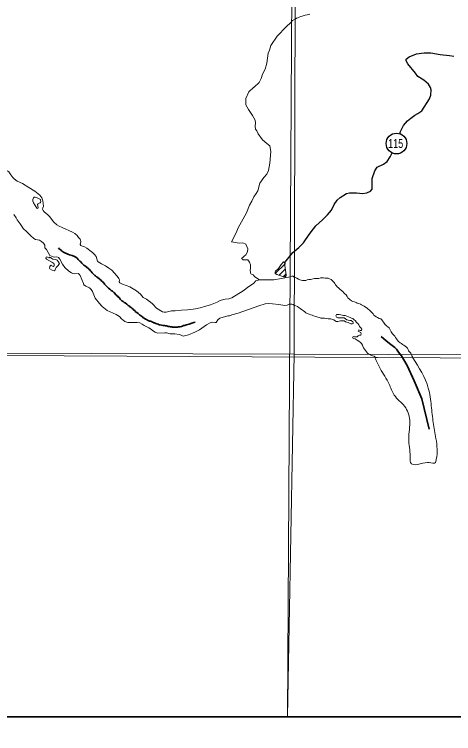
# Model space of a CAD drawing. Extents: x -1643653 to 4543381, y 1624270 to 13878484.
# Drawn here: x 605379 to 608778, y 8895895 to 8901466 of the extents above; entities that cross this region are included whole.
import ezdxf
from ezdxf.enums import TextEntityAlignment as Align

# ---------------------------------------------------------------- set-up
doc = ezdxf.new("R2010")
doc.units = 0
doc.header["$LTSCALE"] = 160
doc.linetypes.add('LONG_DASH_SHORT_DASH', pattern=[9.9, 6, -1.2, 1.5, -1.2])
doc.layers.add('6', color=7, linetype='Continuous', lineweight=13)
doc.layers.add('60', color=7, linetype='Continuous', lineweight=13)

msp = doc.modelspace()

# ---------------------------------------------------------------- linework, layer by layer
at = {"layer": '6'}
for p, q in [((607398.2, 8899458.9), (607473.3, 8899534)), ((607427.1, 8899445.4), (607476, 8899494.2)), ((607458.9, 8899434.7), (607481.1, 8899456.9)), ((608462.4, 8898805.8), (608169.4, 8898807.8))]:
    msp.add_line(p, q, dxfattribs=at)
at = {"layer": '6', "lineweight": 35}
msp.add_lwpolyline([(574695.3, 8924769.6), (626625.7, 8924769.6), (626625.7, 8896026.7), (574695.3, 8896026.7)], close=True, dxfattribs=at)
at = {"layer": '6'}
for points in [[(607657.7, 8924743.3), (607574.2, 8909874.9), (607492.3, 8896026.7)], [(607665.2, 8901467.8), (607655, 8901464.8), (607643.8, 8901463.9), (607630.5, 8901460.9), (607620.4, 8901458.9), (607606.1, 8901452.9), (607594.9, 8901449.9), (607582.6, 8901443.9), (607572.4, 8901439.9), (607561.2, 8901436.9), (607551, 8901428.8), (607530.6, 8901418.8), (607518.6, 8901403.9)], [(607518.6, 8901403.9), (607482.1, 8901370.7), (607412.3, 8901297.6), (607362.4, 8901224.5), (607352.5, 8901188), (607342.5, 8901164.7), (607332.5, 8901088.4), (607319.2, 8901041.9), (607299.3, 8901002), (607289.3, 8900968.8), (607272.7, 8900938.9), (607233.9, 8900903.3)], [(607232.8, 8900902.4), (607193, 8900865.8), (607169.7, 8900816), (607169.7, 8900766.2), (607189.6, 8900729.7), (607222.9, 8900683.2), (607242.8, 8900646.7), (607246.1, 8900623.4), (607242.8, 8900600.2), (607246.1, 8900576.9), (607256.1, 8900563.6), (607266.1, 8900540.4), (607299.3, 8900493.9), (607332.5, 8900467.3), (607355.8, 8900447.4), (607362.4, 8900404.2), (607355.8, 8900314.6), (607345.8, 8900258.1), (607332.5, 8900228.2), (607309.3, 8900201.6), (607279.4, 8900158.5), (607262.7, 8900098.7), (607249.5, 8900078.8), (607232.8, 8900052.2), (607216.2, 8900019), (607199.6, 8899989.1), (607176.3, 8899929.3), (607109.9, 8899813.1), (607099.9, 8899786.5), (607080, 8899743.3), (607060, 8899703.5), (607103.2, 8899696.8), (607119.8, 8899693.5), (607146.4, 8899696.8), (607169.7, 8899686.9), (607186.3, 8899650.3), (607183, 8899627.1), (607169.7, 8899603.8), (607156.4, 8899593.9), (607146.4, 8899583.9), (607136.5, 8899577.3), (607149.8, 8899564), (607186.3, 8899564), (607199.6, 8899547.4), (607206.2, 8899527.4), (607206.2, 8899507.5), (607206.2, 8899497.6), (607202.9, 8899484.3), (607206.2, 8899467.7), (607209.6, 8899457.7), (607226.2, 8899447.8), (607239.5, 8899434.5), (607276, 8899411.2)], [(605318.4, 8900257.2), (605328.1, 8900253.2), (605335.8, 8900246.2), (605350.9, 8900222.8), (605366.1, 8900202.7), (605377.3, 8900192.3), (605399.9, 8900175.6), (605442.3, 8900156.2), (605489.3, 8900126.6)], [(605489.3, 8900126.6), (605536.4, 8900097), (605576.3, 8900065.9), (605584, 8900055.8)], [(605584, 8900055.8), (605591.8, 8900045.6), (605599.5, 8900021.8), (605601.3, 8900001.9)], [(605601.3, 8900001.9), (605603.1, 8899982.1), (605597.9, 8899967.5), (605596.6, 8899957), (605600.2, 8899946.1), (605609.6, 8899935.7), (605637, 8899914.4), (605637, 8899914.4), (605649.8, 8899902), (605684.5, 8899857.5), (605707.9, 8899837.1), (605725.2, 8899825.1), (605748.8, 8899814.5)], [(605438.8, 8899820.5), (605424.5, 8899844.7), (605400.3, 8899874.5), (605391.9, 8899891.1), (605374.3, 8899916.5)], [(605651.9, 8899599.2), (605627.2, 8899644.2), (605614.9, 8899659.3), (605613, 8899680), (605604.8, 8899694.2), (605588.8, 8899707.8), (605573.8, 8899716.3), (605540.9, 8899723.1), (605528.7, 8899729.8), (605504.9, 8899751.3), (605476.1, 8899781.6), (605446.9, 8899806.9), (605438.8, 8899820.5)], [(605748.8, 8899814.5), (605828.9, 8899778.6), (605845.6, 8899768.4), (605864.6, 8899753.2), (605875.9, 8899739.1)], [(605875.9, 8899739.1), (605887.1, 8899725), (605890.8, 8899718.1), (605893.6, 8899706.3), (605887.9, 8899684.9), (605892.5, 8899676.5), (605897.1, 8899672.9), (605922.3, 8899665.2), (605940.2, 8899656.1), (605972.7, 8899630.7), (605982.6, 8899621.7)], [(605982.6, 8899621.7), (605997.9, 8899607.7), (606011.1, 8899590.2), (606021.8, 8899555.1), (606026.3, 8899548.7), (606053.9, 8899535.2), (606082.6, 8899518.2)], [(605800.4, 8899478.3), (605768.7, 8899506.2), (605752.1, 8899530.8), (605730.5, 8899570.1), (605719.2, 8899583.9), (605706, 8899587.4), (605690.9, 8899586.3), (605677.8, 8899587.4), (605651.9, 8899599.2)], [(606082.6, 8899518.2), (606110.4, 8899501.7), (606133.8, 8899485.1), (606175, 8899438.1), (606188.2, 8899420.1), (606191.5, 8899410.3), (606189.5, 8899394.8), (606194.9, 8899386.7), (606215.6, 8899376.8), (606270.9, 8899356.2), (606324.1, 8899326.3), (606339, 8899313.3)], [(605886.8, 8899444.2), (605880.5, 8899454.1), (605875.6, 8899458), (605871.8, 8899459), (605843.6, 8899457.8), (605831.8, 8899459.6), (605821.4, 8899464.6), (605800.4, 8899478.3)], [(606167, 8899141.3), (606097.8, 8899173.8), (606057.4, 8899203.2), (606036.3, 8899225.7), (606003.4, 8899268.5), (605982, 8899319.3), (605972.7, 8899335.8), (605960.9, 8899348.2), (605932.8, 8899360.8), (605920.3, 8899368.7), (605916, 8899369.4), (605914.2, 8899381.2), (605886.8, 8899444.2)], [(606996.3, 8899256.7), (607009.1, 8899260.5), (607037.2, 8899263), (607061.2, 8899271.7), (607150.5, 8899324.7), (607193.7, 8899358.8), (607228.5, 8899383), (607248.7, 8899401.6), (607276, 8899411.2), (607305.9, 8899411.2), (607385.7, 8899411.2), (607445.5, 8899421.2), (607512.3, 8899432.5)], [(607512.3, 8899432.5), (607525.9, 8899438.3), (607537.1, 8899438.2), (607545.2, 8899432.1), (607555.3, 8899427.9), (607565.5, 8899422.8), (607577.6, 8899416.6), (607586.8, 8899411.4), (607597.9, 8899407.3), (607609.1, 8899406.2), (607621.3, 8899405.1), (607633.5, 8899406), (607643.7, 8899410), (607658, 8899413), (607671.2, 8899413.9), (607701.8, 8899420.9), (607713, 8899420.8), (607723.1, 8899420.7), (607734.3, 8899420.7), (607747.6, 8899424.6), (607757.7, 8899424.6), (607770, 8899424.5), (607783.2, 8899424.4), (607795.4, 8899424.3), (607806.6, 8899422.2), (607817.7, 8899418.1), (607830.9, 8899411.9), (607838, 8899404.7), (607846.1, 8899397.5), (607853.1, 8899390.3)], [(607853.1, 8899390.3), (607858.2, 8899381.2), (607863.2, 8899371.9), (607871.3, 8899363.7), (607878.3, 8899355.6), (607887.4, 8899347.3), (607899.6, 8899336.1), (607919.8, 8899319.6), (607927.8, 8899309.4), (607937, 8899302.2), (607946, 8899293), (607954.1, 8899280.7), (607959.1, 8899271.5), (607975.3, 8899258.1), (607987.4, 8899247.9), (607998.6, 8899242.7), (608011.8, 8899238.6), (608023, 8899235.4), (608033.1, 8899230.3), (608045.3, 8899226.1), (608056.4, 8899222), (608065.6, 8899217.8), (608075.7, 8899212.7), (608085.8, 8899205.5), (608097, 8899199.3), (608108.1, 8899190.1), (608116.2, 8899182.9), (608124.3, 8899176.7), (608135.4, 8899166.4), (608142.5, 8899159.3), (608154.6, 8899148), (608160.6, 8899137.8), (608178.8, 8899123.4), (608189, 8899119.2), (608202.2, 8899112), (608214.3, 8899108.9), (608222.4, 8899101.7), (608228.5, 8899092.5), (608236.5, 8899081.2), (608246.6, 8899067.9), (608252.7, 8899058.7), (608260.8, 8899052.6), (608269.9, 8899046.4), (608279, 8899038.2), (608291, 8899018.7), (608295, 8899007.5), (608306.1, 8898992.2), (608314.2, 8898985), (608322.3, 8898973.7), (608329.3, 8898963.5), (608335.3, 8898953.3), (608342.4, 8898945.1), (608352.5, 8898933.8), (608365.7, 8898923.5), (608374.8, 8898918.4), (608383.9, 8898910.2), (608393, 8898903), (608403.1, 8898895.8), (608414.2, 8898889.6), (608421.3, 8898880.4), (608427.3, 8898870.2), (608430.3, 8898859.9), (608439.4, 8898850.7), (608447.5, 8898843.5), (608451.5, 8898832.3)], [(606339, 8899313.3), (606353.8, 8899300.2), (606375.8, 8899273.6), (606401.3, 8899259.5), (606425.6, 8899243.5), (606430.3, 8899239.2)], [(606430.3, 8899239.2), (606451.1, 8899220.5), (606477.9, 8899191.6), (606526.1, 8899162.9), (606538.8, 8899160.4), (606552.3, 8899160.9), (606564.8, 8899163.4)], [(606850.9, 8899202.7), (606897.3, 8899217.3), (606921.3, 8899228.2), (606948.9, 8899237.7), (606970.8, 8899249.3), (606996.3, 8899256.7)], [(607510.3, 8899223.4), (607489.5, 8899213.8), (607472.3, 8899210.6), (607425.7, 8899218.6), (607376, 8899224.9), (607343.2, 8899226.9), (607318.7, 8899223.8), (607269.6, 8899209.6), (607112, 8899153.1), (607061.6, 8899139.4), (607044.9, 8899132.1), (607038.2, 8899131.2)], [(606564.8, 8899163.4), (606594.8, 8899169.2), (606624, 8899170.2), (606673, 8899176.3), (606719.7, 8899178.1), (606743.5, 8899180.8)], [(606743.5, 8899180.8), (606780.2, 8899185.1), (606817.4, 8899192.1), (606850.9, 8899202.7)], [(607965.2, 8899123.7), (607951, 8899129.9), (607937.8, 8899133.1), (607926.6, 8899133.2), (607916.5, 8899137.3), (607906.3, 8899140.4), (607892.1, 8899140.5), (607872.8, 8899140.6), (607866.6, 8899132.5), (607870.6, 8899122.3), (607882.8, 8899117.1), (607894, 8899117.1), (607904.2, 8899117), (607917.4, 8899116.9), (607930.6, 8899115.8), (607940.7, 8899107.6), (607950.8, 8899101.4), (607963, 8899097.3), (607974.2, 8899096.2), (607984.4, 8899096.1), (607999.6, 8899085.8), (608003.5, 8899073.6), (607993.3, 8899070.6), (607983.2, 8899070.6), (607973, 8899074.8), (607961.9, 8899078.9), (607952.7, 8899083.1), (607941.6, 8899084.2), (607930.4, 8899092.4), (607917.2, 8899093.5), (607903, 8899092.6), (607892.8, 8899089.6), (607881.6, 8899088.6), (607870.4, 8899088.7), (607861.3, 8899093.8), (607850.1, 8899100), (607840, 8899104.2), (607826.8, 8899108.3), (607816.6, 8899108.4), (607806.4, 8899108.4), (607793.2, 8899109.6), (607778, 8899112.7), (607763.7, 8899113.8), (607751.5, 8899113.9), (607741.4, 8899118), (607727.2, 8899122.2), (607712, 8899125.3), (607693.7, 8899131.6), (607684.6, 8899136.7), (607674.4, 8899139.9), (607661.2, 8899144), (607646, 8899150.2), (607634.8, 8899155.4), (607625.7, 8899163.6), (607617.7, 8899170.8), (607600.4, 8899180.1), (607591.3, 8899188.3), (607583.2, 8899194.4), (607569.1, 8899203.7), (607557.9, 8899208.9), (607547.8, 8899212), (607536.6, 8899218.2), (607525.4, 8899222.3), (607515.3, 8899222.4), (607510.3, 8899223.4)], [(606368.4, 8899065.7), (606348.9, 8899077), (606329, 8899080.2), (606255.6, 8899080.9), (606233.8, 8899088.8), (606207, 8899108.8), (606191.6, 8899125.1), (606167, 8899141.3)], [(607038.2, 8899131.2), (607030.1, 8899130.2), (606968.5, 8899113.9), (606953.5, 8899101.6), (606940.8, 8899080.5), (606936.9, 8899079.8)], [(608076.6, 8898895.8), (608072.6, 8898905), (608064.5, 8898918.3), (608056.4, 8898925.5), (608045.3, 8898934.7), (608031.1, 8898943), (608015.9, 8898952.2), (608006.8, 8898956.4), (607996.7, 8898961.5), (607999.8, 8898971.7), (608011, 8898968.6), (608022.1, 8898968.5), (608032.3, 8898969.5), (608040.5, 8898976.5), (608048.7, 8898982.6), (608060.9, 8898981.5), (608064, 8898992.7), (608059, 8899001.9), (608048.8, 8899007.1), (608039.7, 8899013.2), (608043.9, 8899022.4), (608054, 8899017.2), (608066.2, 8899017.1), (608067.3, 8899029.3), (608059.2, 8899038.6), (608051.2, 8899049.8), (608044.1, 8899061.1), (608036.1, 8899072.3), (608027, 8899080.5), (608017.9, 8899092.8), (608005.8, 8899102.1), (607997.7, 8899110.3), (607987.5, 8899113.4), (607977.4, 8899119.6), (607965.2, 8899123.7)], [(606669.7, 8898980.5), (606654.6, 8898985.8), (606620, 8898992.5), (606583.1, 8898992.2), (606556.5, 8898999.1), (606542.7, 8899000.4), (606485.3, 8898997.2), (606468.8, 8899003.8), (606455.3, 8899011.8), (606432, 8899031.1), (606419.7, 8899039.2), (606382.7, 8899057.4), (606368.4, 8899065.7)], [(606936.9, 8899079.8), (606931.9, 8899079.1), (606913.4, 8899083.4), (606894.4, 8899077.1), (606866.6, 8899063), (606810.7, 8899023.7), (606776, 8899005.8), (606726.3, 8898985.3), (606684.8, 8898975.2), (606669.7, 8898980.5)], [(574695.3, 8898953.2), (596544.3, 8898870.4), (626625.7, 8898710.8)], [(608169.4, 8898807.8), (608170.6, 8898811.7), (608162.5, 8898818.9), (608151.3, 8898821), (608142.2, 8898825.1), (608132.1, 8898829.2), (608120.9, 8898833.4), (608110.8, 8898841.6), (608104.8, 8898852.9), (608096.7, 8898862.1), (608087.6, 8898873.3), (608081.6, 8898882.6), (608076.6, 8898895.8)], [(608451.5, 8898832.3), (608454.5, 8898822.1), (608460.5, 8898813.9), (608462.4, 8898805.8), (608169.4, 8898807.8)]]:
    msp.add_lwpolyline(points, dxfattribs=at)
for points in [[(618535.2, 8909853.3), (607574.3, 8909890.7), (607543.3, 8898835.3), (618504.2, 8898795.8)], [(605578, 8900006.4), (605581.1, 8900009.7), (605583.1, 8900017.2), (605581.8, 8900027.9), (605579.6, 8900031.9), (605553.8, 8900045.2), (605540.6, 8900049.4), (605532.2, 8900049.6), (605526.5, 8900045.7), (605520.9, 8900031.3), (605522.3, 8900018.3), (605527.3, 8900006.6), (605552.8, 8899966.1), (605559, 8899963.9), (605562.7, 8899968.7), (605558.6, 8899992.7), (605559.4, 8899996.8), (605563.9, 8900000.6)], [(605726.5, 8899537.9), (605724, 8899530.6), (605714.4, 8899518.2), (605703, 8899506.1), (605697.8, 8899496.6), (605691.8, 8899481.5), (605690, 8899479.8), (605670.7, 8899486.1), (605654.2, 8899494.3), (605651.4, 8899501.1), (605654.2, 8899514.3), (605658.7, 8899522.5), (605659.8, 8899523), (605664.4, 8899521.9), (605680, 8899513.5), (605686.4, 8899518), (605687.1, 8899532.4), (605682.6, 8899537.5), (605669, 8899546.2), (605627.1, 8899569.7), (605621, 8899577.3), (605624.1, 8899584.8), (605629.5, 8899588.5), (605644.9, 8899579.4), (605648.7, 8899580.6), (605650.3, 8899583.7), (605653.3, 8899585.6), (605658.1, 8899583.4), (605667.7, 8899575.2), (605676.3, 8899570.6), (605698.8, 8899568.8), (605709.7, 8899562.8), (605717.5, 8899553.2), (605726.3, 8899538.9)], [(607460.5, 8899548.4), (607473.4, 8899537.4), (607473.1, 8899520.7), (607479, 8899466.9), (607482.5, 8899450.2), (607481.5, 8899443.7), (607477.8, 8899435.1), (607475, 8899432.4), (607467.5, 8899432.5), (607456.8, 8899435.3), (607411.1, 8899450.8), (607397.8, 8899459.1), (607396.2, 8899472.7), (607398.9, 8899476.5), (607421.7, 8899498.1), (607434.4, 8899514.6), (607443.2, 8899529)], [(596544.3, 8898870.4), (596531.7, 8896026.7), (607492.3, 8896026.7), (607543.3, 8898835.3)]]:
    msp.add_lwpolyline(points, close=True, dxfattribs=at)
at = {"layer": '6', "lineweight": 25}
for points in [[(608362.5, 8900541.9), (608368.2, 8900558.4), (608389.8, 8900605.2), (608420.5, 8900642.9), (608446, 8900662.2), (608477.7, 8900686.6), (608500.2, 8900699.8), (608531.8, 8900719.1), (608592.3, 8900811.7), (608601.6, 8900840.2), (608604.8, 8900883), (608599.7, 8900899.3), (608584.6, 8900924.8), (608548, 8900957.4), (608502.2, 8900986.1), (608484, 8901011.6), (608424.2, 8901083), (608411, 8901106.4), (608410, 8901120.7), (608433.5, 8901137), (608490.7, 8901160.3), (608550.8, 8901168.3), (608602.8, 8901168.2), (608674, 8901155.9), (608745.3, 8901147.6), (608778.9, 8901141.4)], [(607472.2, 8899545.8), (607534.4, 8899621.6), (607579.4, 8899661.2), (607616.2, 8899696.8), (607661.2, 8899761.9), (607694, 8899804.7), (607711.4, 8899829.1), (607763.6, 8899875.9), (607801.4, 8899912.5), (607833.1, 8899950.1), (607852.6, 8899993.9), (607877.2, 8900026.4), (607900.7, 8900048.8), (607948.7, 8900079.3), (607972.2, 8900084.3), (608027.2, 8900083.2), (608072, 8900078.1), (608106.7, 8900084.1), (608135.2, 8900096.3), (608147.5, 8900113.6), (608148.6, 8900139), (608146.7, 8900173.7), (608147.8, 8900194.1), (608168.4, 8900255.2), (608186.9, 8900283.6), (608234.8, 8900306), (608263.4, 8900327.3), (608288, 8900363.9), (608301.4, 8900388.4), (608303.7, 8900393.1)]]:
    msp.add_lwpolyline(points, dxfattribs=at)
at = {"layer": '6', "linetype": 'LONG_DASH_SHORT_DASH', "lineweight": 35}
for points in [[(605956.8, 8899491.3), (605948.6, 8899499.4), (605941.5, 8899504.1), (605935.9, 8899511.2), (605923.7, 8899519.4), (605916, 8899524), (605907.9, 8899532.7), (605899.8, 8899538.3), (605891.6, 8899548.5), (605884.5, 8899554.7), (605873.3, 8899567.4), (605865.1, 8899577.7), (605855, 8899586.9), (605844.3, 8899592), (605825.4, 8899599.7), (605805.6, 8899603.2), (605791.3, 8899609.4), (605781.7, 8899613.5), (605773, 8899617.5), (605763.3, 8899621.6), (605758.2, 8899625.7), (605751.6, 8899628.8), (605744.5, 8899635.4), (605736.9, 8899643.1), (605728.7, 8899648.2), (605721.2, 8899657.3)], [(606202.1, 8899256.6), (606197.1, 8899261.7), (606188.4, 8899272.5), (606181.8, 8899277.1), (606178.2, 8899283.7), (606171.1, 8899287.3), (606167, 8899293.9), (606159.4, 8899298), (606155.3, 8899306.2), (606148.2, 8899311.3), (606137, 8899323.6), (606127.3, 8899328.2), (606117.1, 8899337.9), (606108, 8899345.6), (606097.3, 8899355.8), (606091.2, 8899361.4), (606084, 8899370.1), (606076.9, 8899377.8), (606072.3, 8899385.4), (606065.2, 8899389.5), (606061.1, 8899397.2), (606054, 8899400.8), (606046.9, 8899410.5), (606039.7, 8899414.1), (606035.2, 8899420.2), (606028, 8899423.8), (606020.9, 8899430.4), (606013.8, 8899434), (606005.6, 8899440.7), (606001.1, 8899444.8), (605993.4, 8899450.9), (605985.8, 8899460.1), (605980.7, 8899465.7), (605973.1, 8899474.9), (605968.5, 8899480), (605961.3, 8899486.7), (605956.8, 8899491.3)], [(606696.3, 8899056.2), (606688.7, 8899055.7), (606679.1, 8899051.6), (606671.4, 8899049.1), (606662.8, 8899047.5), (606654.6, 8899046), (606649, 8899045), (606641.9, 8899044), (606630.2, 8899044), (606622.6, 8899044), (606614.4, 8899044), (606609.8, 8899044), (606602.2, 8899044.5), (606596.6, 8899045), (606586.9, 8899046.5), (606578.3, 8899048.1), (606570.1, 8899049.6), (606562.5, 8899051.1), (606554.9, 8899052.7), (606548.3, 8899054.2), (606540.1, 8899055.7), (606528.4, 8899057.2), (606517.7, 8899060.3), (606508.1, 8899061.8), (606498.9, 8899061.8), (606490.8, 8899065.9), (606481.1, 8899069.5), (606472.9, 8899072.6), (606468.9, 8899073.6), (606462.8, 8899076.7), (606458.7, 8899077.7), (606451.1, 8899081.3), (606446.5, 8899082.3), (606439.8, 8899086.4), (606432.2, 8899090), (606423.6, 8899090.5), (606414.4, 8899094.1), (606408.3, 8899097.6), (606400.7, 8899103.8), (606392.5, 8899106.8), (606384.4, 8899113.5), (606375.7, 8899116.6), (606370.1, 8899122.7), (606362.5, 8899127.8), (606355.4, 8899133.9), (606347.7, 8899138), (606342.6, 8899144.7), (606336, 8899148.8), (606326.8, 8899156.9), (606316.7, 8899162.6), (606311.6, 8899171.8), (606304, 8899176.4), (606297.3, 8899183.5), (606288.2, 8899190.7), (606281.6, 8899194.8), (606273.4, 8899202.4), (606268.3, 8899205.5), (606260.2, 8899212.2), (606255.6, 8899215.2), (606248, 8899222.9), (606236.2, 8899232.6), (606227.6, 8899235.2), (606219.4, 8899243.3), (606211.3, 8899247.4), (606202.1, 8899256.6)], [(606776.9, 8899082.3), (606776.7, 8899082.3), (606768.6, 8899079.2), (606759.4, 8899076.2), (606750.8, 8899073.6), (606731.5, 8899067.5), (606720.8, 8899063.9), (606711.6, 8899061.3), (606701.9, 8899060.3), (606696.3, 8899056.2)], [(608589.7, 8898253.2), (608531.8, 8898489.6), (608473.8, 8898626.9), (608419.7, 8898746.8), (608375.2, 8898822.2), (608352, 8898849.2), (608336.5, 8898872.3), (608323.3, 8898886.6), (608292.9, 8898910.1), (608256.3, 8898937.7), (608216.7, 8898970.6)]]:
    msp.add_lwpolyline(points, dxfattribs=at)
at = {"layer": '6', "lineweight": 25}
msp.add_circle((608336.3, 8900466.1), 80.3, dxfattribs=at)
at = {"layer": '6'}
msp.add_spline([(608169.4, 8898807.8), (608210, 8898723.6), (608278.8, 8898603.2), (608318.9, 8898517.3), (608399.1, 8898431.3), (608439.2, 8898322.4), (608430.6, 8898179.2), (608442.1, 8898044.5), (608442.1, 8898015.4), (608445, 8897995.8), (608576.8, 8897995.8), (608588.2, 8897995.8), (608638.5, 8897995.8), (608640.5, 8898005.2), (608644.2, 8898020.1), (608641.5, 8898180.1), (608620.8, 8898304.5), (608605.4, 8898434.2), (608582.5, 8898571.7), (608462.4, 8898805.8)], degree=3, dxfattribs=at)
at = {"layer": '60', "lineweight": 25}
msp.add_spline([(814781, 9009175.5), (814787.2, 9009173.4), (814796.9, 9009173.4), (814799.4, 9009172.4), (814805.1, 9009174.5), (814805.6, 9009176.5), (814811.7, 9009179.5), (814811.7, 9009179.5), (814801.5, 9009181), (814790.7, 9009181.5), (814784.1, 9009183.1), (814777.4, 9009185.1), (814778.4, 9009175.5)], degree=3, dxfattribs=at)

# ---------------------------------------------------------------- texts
at = {"layer": '6', "width": 0.75}
msp.add_text('115', height=70, dxfattribs=at).set_placement((608329.9, 8900431.4), align=Align.CENTER)

doc.saveas('drawing.dxf')
